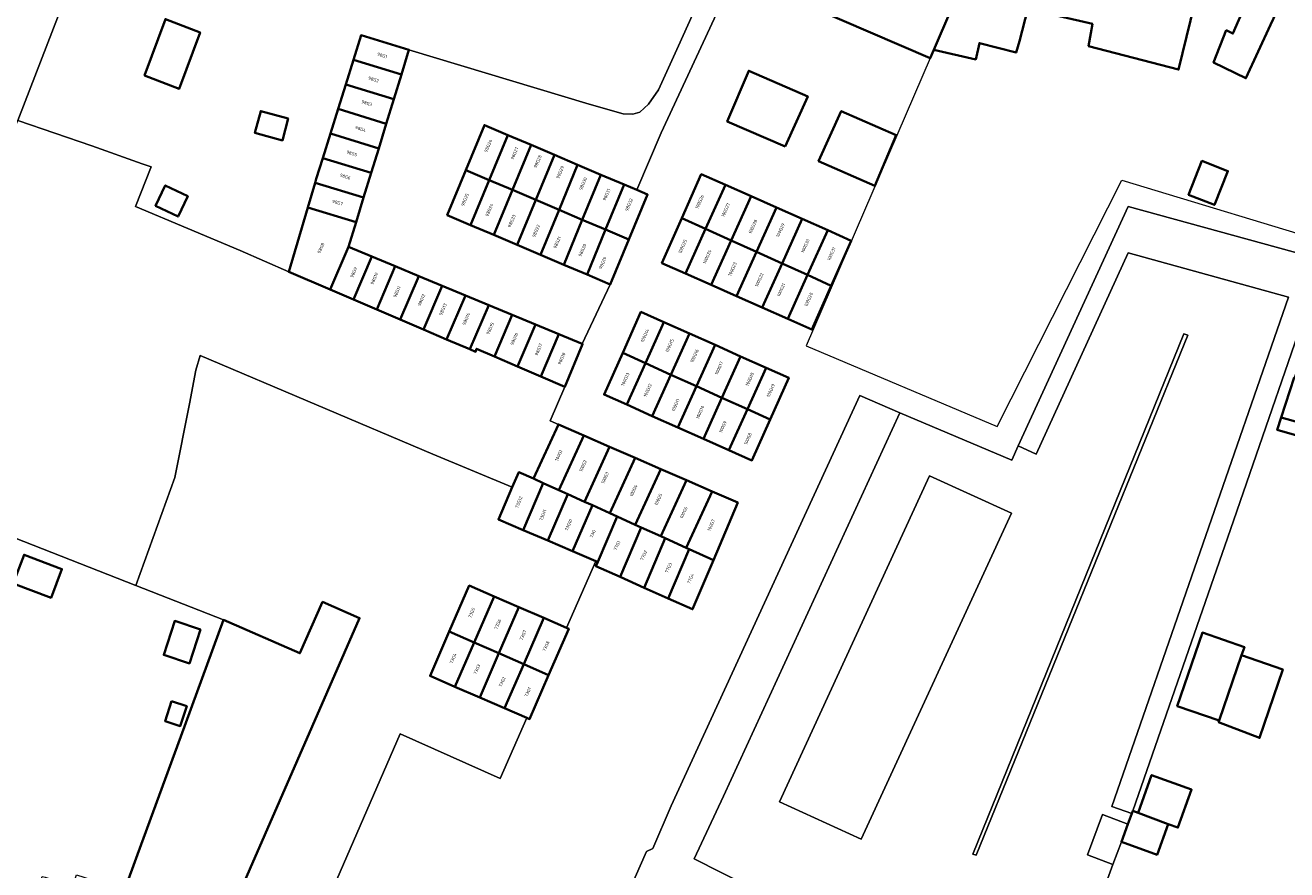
# Model space of a CAD drawing. Header units: metres. Extents: x 197700 to 204338, y 317132 to 325229.
# Tile 759 of 1056: x 202947 to 203088, y 319563 to 319657. Entities that reach past the tile are written whole.
import ezdxf
from ezdxf.enums import TextEntityAlignment as Align

# ---------------------------------------------------------------- set-up
doc = ezdxf.new("R2010")
doc.units = ezdxf.units.M
for name, color, linetype, lineweight in [('B-WE-IE-TERREINAFSCHEIDING_KUNSTMATIG_HEKWERK-G', 20, 'IE-TERREINAFSCHEIDING-KUNSTMATIG', 18), ('B-WE-IE-TERREINAFSCHEIDING_KUNSTMATIG_MUUR-G', 90, 'IE-TERREINAFSCHEIDING-KUNSTMATIG-DICHT', 18), ('B-WE-OG-BEBOUWING-GV', 7, 'Continuous', 35), ('B-WE-OG-BEBOUWING-T18', 10, 'Continuous', 18), ('B-WE-OG-TERREIN_ERF-GV', 7, 'Continuous', 18), ('B-WE-VH-VERHARDING_GESLOTEN-GV', 252, 'Continuous', 18), ('B-WE-VH-VERHARDING_OPEN-GV', 252, 'Continuous', 18)]:
    doc.layers.add(name, color=color, linetype=linetype, lineweight=lineweight)
doc.styles.add('NLCS-ISO-M200-T18', font='NLCS-ISO.ttf', dxfattribs={"height": 0.36})
doc.linetypes.add('IE-TERREINAFSCHEIDING-KUNSTMATIG', pattern='A,4,[82,NLCS.SHX,S=0.75,R=90,X=0,Y=0],4,-2', length=10)
doc.linetypes.add('IE-TERREINAFSCHEIDING-KUNSTMATIG-DICHT', pattern='A,8,-1,[82,NLCS.SHX,S=0.75,R=90,X=0,Y=0],-1', length=10)

msp = doc.modelspace()

# ---------------------------------------------------------------- linework, layer by layer
at = {"layer": 'B-WE-IE-TERREINAFSCHEIDING_KUNSTMATIG_HEKWERK-G'}
for points in [[(203048.404, 319652.98), (203034.58, 319620.942), (203055.862, 319611.96), (203069.773, 319639.408), (203094.585, 319631.913), (203088.997, 319617.414)], [(202946.675, 319646.067), (202954.892, 319643.216)], [(202960.53, 319641.228), (202961.524, 319640.89), (202959.792, 319636.453), (202971.453, 319631.563)], [(202959.831, 319594.23), (202930.435, 319605.735)], [(202969.609, 319590.399), (202959.831, 319594.23)]]:
    msp.add_lwpolyline(points, dxfattribs=at)
at = {"layer": 'B-WE-IE-TERREINAFSCHEIDING_KUNSTMATIG_MUUR-G'}
msp.add_lwpolyline([(202971.453, 319631.563), (202976.869, 319629.173)], dxfattribs=at)
at = {"layer": 'B-WE-OG-BEBOUWING-GV'}
for points in [[(203045.145, 319674.574), (203044.581, 319673.25), (203042.012, 319672.024), (203037.72, 319673.903), (203031.885, 319660.122), (203048.404, 319652.98), (203048.807, 319653.919)], [(203048.807, 319653.919), (203052.577, 319662.701), (203053.461, 319666.547), (203053.567, 319667.008), (203050.017, 319668.543), (203049.16, 319671.289), (203049.724, 319672.613)]]:
    msp.add_lwpolyline(points, dxfattribs=at)
for points in [[(203062.78, 319657.681), (203065.044, 319667.422), (203058.736, 319668.936), (203057.962, 319665.543), (203053.461, 319666.547), (203052.577, 319662.701), (203048.807, 319653.919), (203053.484, 319652.855), (203053.9, 319654.681), (203057.991, 319653.617), (203058.354, 319654.885), (203059.281, 319658.478)], [(203081.41, 319656.117), (203080.006, 319652.513), (203083.608, 319650.766), (203086.368, 319656.717), (203086.985, 319658.048), (203087.089, 319658.026), (203089.317, 319666.909), (203083.412, 319668.276), (203082.369, 319664.743), (203079.351, 319665.573), (203077.881, 319660.232), (203078.422, 319660.088), (203077.969, 319659.003), (203080.899, 319658.243), (203081.138, 319659.29), (203083.497, 319658.789), (203082.174, 319655.734)], [(203077.969, 319659.003), (203078.422, 319660.088), (203077.881, 319660.232), (203070.465, 319662.045), (203071.362, 319665.984), (203065.044, 319667.422), (203062.78, 319657.681), (203066.503, 319656.833), (203066.318, 319655.778), (203066.067, 319654.346), (203076.106, 319651.718), (203077.875, 319659.027)], [(202960.795, 319651.059), (202964.663, 319649.581), (202966.981, 319655.87), (202963.112, 319657.349)], [(202989.426, 319651.186), (202990.266, 319653.929), (202984.938, 319655.552), (202984.084, 319652.821)], [(202984.084, 319652.821), (202983.227, 319650.08), (202988.585, 319648.439), (202989.426, 319651.186)], [(203032.223, 319643.138), (203034.749, 319648.731), (203028.176, 319651.594), (203025.772, 319645.948)], [(202988.585, 319648.439), (202983.227, 319650.08), (202982.37, 319647.34), (202987.743, 319645.693)], [(202976.824, 319646.267), (202973.756, 319647.094), (202973.101, 319644.661), (202976.169, 319643.834)], [(202987.743, 319645.693), (202982.37, 319647.34), (202981.513, 319644.598), (202986.902, 319642.947)], [(203035.954, 319641.513), (203042.213, 319638.787), (203044.617, 319644.433), (203038.48, 319647.106)], [(202981.513, 319644.598), (202980.656, 319641.857), (202986.061, 319640.201), (202986.902, 319642.947)], [(202996.62, 319640.519), (202999.218, 319639.414), (203001.293, 319644.43), (202998.695, 319645.535)], [(203003.891, 319643.325), (203001.293, 319644.43), (202999.218, 319639.414), (203001.816, 319638.309)], [(203004.414, 319637.203), (203006.489, 319642.22), (203003.891, 319643.325), (203001.816, 319638.309)], [(202986.061, 319640.201), (202980.656, 319641.857), (202979.93, 319639.535), (202979.805, 319639.113), (202985.22, 319637.455)], [(203006.489, 319642.22), (203004.414, 319637.203), (203007.012, 319636.098), (203009.086, 319641.115)], [(203077.207, 319637.771), (203080.111, 319636.64), (203081.608, 319640.421), (203078.703, 319641.551)], [(202997.144, 319634.399), (202999.218, 319639.414), (202996.62, 319640.519), (202994.546, 319635.504)], [(203011.684, 319640.009), (203009.086, 319641.115), (203007.012, 319636.098), (203009.609, 319634.993)], [(203025.574, 319638.867), (203022.876, 319640.063), (203020.707, 319635.169), (203023.362, 319633.969)], [(202962.016, 319636.529), (202964.532, 319635.338), (202965.611, 319637.616), (202963.095, 319638.808)], [(202984.379, 319634.709), (202985.22, 319637.455), (202979.805, 319639.113), (202978.992, 319636.359)], [(202999.218, 319639.414), (202997.144, 319634.399), (202999.742, 319633.294), (203001.816, 319638.309)], [(203014.282, 319638.904), (203011.684, 319640.009), (203009.609, 319634.993), (203012.207, 319633.888)], [(203014.805, 319632.783), (203016.88, 319637.799), (203015.678, 319638.31), (203014.282, 319638.904), (203012.207, 319633.888)], [(203026.202, 319632.686), (203028.423, 319637.604), (203025.574, 319638.867), (203023.362, 319633.969)], [(203002.34, 319632.189), (203004.414, 319637.203), (203001.816, 319638.309), (202999.742, 319633.294)], [(203028.423, 319637.604), (203026.202, 319632.686), (203029.043, 319631.403), (203031.273, 319636.341)], [(202981.493, 319627.2), (202983.538, 319631.963), (202984.379, 319634.709), (202978.992, 319636.359), (202976.869, 319629.173)], [(203004.414, 319637.203), (203002.34, 319632.189), (203004.938, 319631.084), (203007.012, 319636.098)], [(203004.938, 319631.084), (203007.535, 319629.979), (203009.609, 319634.993), (203007.012, 319636.098)], [(203031.884, 319630.12), (203034.123, 319635.078), (203031.273, 319636.341), (203029.043, 319631.403)], [(203007.535, 319629.979), (203010.133, 319628.874), (203012.207, 319633.888), (203009.609, 319634.993)], [(203020.707, 319635.169), (203018.485, 319630.156), (203021.113, 319628.991), (203023.362, 319633.969)], [(203031.884, 319630.12), (203034.724, 319628.837), (203036.972, 319633.815), (203034.123, 319635.078)], [(203012.731, 319627.769), (203014.805, 319632.783), (203012.207, 319633.888), (203010.133, 319628.874)], [(203026.202, 319632.686), (203023.362, 319633.969), (203021.113, 319628.991), (203023.962, 319627.729)], [(203037.379, 319627.638), (203039.6, 319632.65), (203036.972, 319633.815), (203034.724, 319628.837)], [(202981.493, 319627.2), (202984.089, 319626.093), (202986.146, 319630.881), (202983.538, 319631.963)], [(203023.962, 319627.729), (203026.812, 319626.466), (203029.043, 319631.403), (203026.202, 319632.686)], [(202988.753, 319629.799), (202986.146, 319630.881), (202984.089, 319626.093), (202986.686, 319624.985)], [(203026.812, 319626.466), (203029.662, 319625.203), (203031.884, 319630.12), (203029.043, 319631.403)], [(202986.686, 319624.985), (202989.283, 319623.877), (202991.361, 319628.717), (202988.753, 319629.799)], [(203034.724, 319628.837), (203031.884, 319630.12), (203029.662, 319625.203), (203032.511, 319623.94)], [(203032.511, 319623.94), (203035.21, 319622.744), (203037.379, 319627.638), (203034.724, 319628.837)], [(202993.969, 319627.635), (202991.361, 319628.717), (202989.283, 319623.877), (202991.88, 319622.769)], [(202991.88, 319622.769), (202994.477, 319621.661), (202996.576, 319626.554), (202993.969, 319627.635)], [(202999.184, 319625.472), (202996.576, 319626.554), (202994.477, 319621.661), (202997.073, 319620.553)], [(202997.073, 319620.553), (202997.713, 319620.28), (202997.815, 319620.607), (202999.802, 319619.754), (203001.792, 319624.39), (202999.184, 319625.472)], [(203016.654, 319619.008), (203018.715, 319623.573), (203016.143, 319624.719), (203014.111, 319620.156)], [(203002.396, 319618.641), (203004.399, 319623.308), (203001.792, 319624.39), (202999.802, 319619.754)], [(203004.399, 319623.308), (203002.396, 319618.641), (203004.99, 319617.527), (203007.007, 319622.226)], [(203016.654, 319619.008), (203019.494, 319617.725), (203021.562, 319622.305), (203018.715, 319623.573)], [(203009.591, 319621.154), (203007.007, 319622.226), (203004.99, 319617.527), (203007.672, 319616.375), (203009.645, 319621.132)], [(203022.335, 319616.442), (203024.41, 319621.036), (203021.562, 319622.305), (203019.494, 319617.725)], [(203024.41, 319621.036), (203022.335, 319616.442), (203025.176, 319615.159), (203027.258, 319619.768)], [(203016.654, 319619.008), (203014.111, 319620.156), (203012.04, 319615.508), (203014.565, 319614.383)], [(203019.494, 319617.725), (203016.654, 319619.008), (203014.565, 319614.383), (203017.411, 319613.115)], [(203028.016, 319613.876), (203030.104, 319618.5), (203027.258, 319619.768), (203025.176, 319615.159)], [(203020.259, 319611.847), (203022.335, 319616.442), (203019.494, 319617.725), (203017.411, 319613.115)], [(203028.016, 319613.876), (203030.558, 319612.727), (203032.629, 319617.375), (203030.104, 319618.5)], [(203022.335, 319616.442), (203020.259, 319611.847), (203023.106, 319610.578), (203025.176, 319615.159)], [(203088.997, 319617.414), (203087.562, 319612.966), (203091.429, 319611.884), (203092.854, 319616.303)], [(203023.106, 319610.578), (203025.953, 319609.31), (203028.016, 319613.876), (203025.176, 319615.159)], [(203025.953, 319609.31), (203028.526, 319608.164), (203030.558, 319612.727), (203028.016, 319613.876)], [(203009.794, 319610.931), (203006.935, 319612.174), (203004.162, 319606.137), (203005.259, 319605.642), (203007.002, 319604.854)], [(203087.562, 319612.966), (203087.111, 319611.568), (203090.969, 319610.457), (203091.429, 319611.884)], [(203012.651, 319609.688), (203009.794, 319610.931), (203007.002, 319604.854), (203007.993, 319604.406), (203009.841, 319603.572)], [(203015.509, 319608.445), (203012.651, 319609.688), (203009.841, 319603.572), (203010.728, 319603.171), (203012.682, 319602.289)], [(203012.682, 319602.289), (203013.488, 319601.925), (203015.52, 319601.005), (203018.367, 319607.202), (203015.509, 319608.445)], [(203004.162, 319606.137), (203002.512, 319606.848), (203001.802, 319605.175), (203000.25, 319601.59), (203003.008, 319600.41), (203005.259, 319605.642)], [(203021.225, 319605.959), (203018.367, 319607.202), (203015.52, 319601.005), (203016.167, 319600.712), (203018.359, 319599.719)], [(203005.766, 319599.229), (203007.993, 319604.406), (203007.002, 319604.854), (203005.259, 319605.642), (203003.008, 319600.41)], [(203024.083, 319604.716), (203021.225, 319605.959), (203018.359, 319599.719), (203018.846, 319599.498), (203021.197, 319598.433)], [(203007.993, 319604.406), (203005.766, 319599.229), (203008.524, 319598.049), (203010.728, 319603.171), (203009.841, 319603.572)], [(203024.225, 319597.062), (203026.94, 319603.474), (203024.083, 319604.716), (203021.197, 319598.433), (203021.524, 319598.285)], [(203013.488, 319601.925), (203012.682, 319602.289), (203010.728, 319603.171), (203008.524, 319598.049), (203011.102, 319596.946), (203011.271, 319596.884), (203011.339, 319596.855)], [(203015.52, 319601.005), (203013.488, 319601.925), (203011.339, 319596.855), (203011.131, 319596.372), (203013.818, 319595.178), (203016.167, 319600.712)], [(203013.818, 319595.178), (203016.505, 319593.984), (203018.846, 319599.498), (203018.359, 319599.719), (203016.167, 319600.712)], [(203016.505, 319593.984), (203019.192, 319592.791), (203021.524, 319598.285), (203021.197, 319598.433), (203018.846, 319599.498)], [(203019.192, 319592.791), (203021.906, 319591.585), (203024.225, 319597.062), (203021.524, 319598.285)], [(202946.144, 319594.453), (202950.374, 319592.863), (202951.576, 319596.059), (202947.346, 319597.649)], [(202997.541, 319587.885), (202999.77, 319593.017), (202997, 319594.22), (202994.775, 319589.095)], [(202970.233, 319544.413), (202965.409, 319546.711), (202968.786, 319554.439), (202968.937, 319554.367), (202984.77, 319590.598), (202980.638, 319592.394), (202978.118, 319586.678), (202969.609, 319590.399), (202964.837, 319577.407), (202960.005, 319564.244), (202958.543, 319560.26), (202958.708, 319560.207), (202957.594, 319557.006), (202955.319, 319550.868), (202951.214, 319541.937), (202954.908, 319540.1), (202965.473, 319534.844), (202967.7, 319539.321)], [(202997.541, 319587.885), (203000.308, 319586.675), (203002.54, 319591.814), (202999.77, 319593.017)], [(203000.308, 319586.675), (203003.075, 319585.465), (203005.31, 319590.612), (203002.54, 319591.814)], [(202967.027, 319589.341), (202964.156, 319590.275), (202962.924, 319586.486), (202965.795, 319585.552)], [(203005.853, 319584.25), (203008.091, 319589.404), (203007.849, 319589.509), (203005.31, 319590.612), (203003.075, 319585.465)], [(202994.775, 319589.095), (202992.629, 319584.155), (202995.399, 319582.952), (202997.541, 319587.885)], [(203080.634, 319579.18), (203083.131, 319586.452), (203083.448, 319587.374), (203078.772, 319588.98), (203075.958, 319580.786)], [(203000.308, 319586.675), (202997.541, 319587.885), (202995.399, 319582.952), (202998.169, 319581.749)], [(203003.075, 319585.465), (203000.308, 319586.675), (202998.169, 319581.749), (203000.939, 319580.546)], [(203003.406, 319579.475), (203003.72, 319579.339), (203005.853, 319584.25), (203003.075, 319585.465), (203000.939, 319580.546)], [(203083.131, 319586.452), (203080.634, 319579.18), (203080.574, 319579.007), (203085.147, 319577.246), (203087.721, 319584.876)], [(202963.797, 319581.324), (202963.078, 319579.113), (202964.773, 319578.562), (202965.492, 319580.773)], [(203074.944, 319567.636), (203076.03, 319567.244), (203077.559, 319571.486), (203073.095, 319573.095), (203071.585, 319568.906)], [(203071.585, 319568.906), (203071.005, 319569.115), (203070.895, 319568.815), (203070.46, 319567.639), (203069.731, 319565.665), (203073.716, 319564.229), (203074.944, 319567.636)]]:
    msp.add_lwpolyline(points, close=True, dxfattribs=at)
at = {"layer": 'B-WE-OG-TERREIN_ERF-GV'}
for points in [[(202953.161, 319662.899), (202946.675, 319646.067), (202954.892, 319643.216), (202960.53, 319641.228), (202961.524, 319640.89), (202959.792, 319636.453), (202971.453, 319631.563), (202976.869, 319629.173), (202978.992, 319636.359), (202979.805, 319639.113), (202979.93, 319639.535), (202980.656, 319641.857), (202981.513, 319644.598), (202982.37, 319647.34), (202983.227, 319650.08), (202984.084, 319652.821), (202984.938, 319655.552), (202990.266, 319653.929), (203010.385, 319647.853), (203014.163, 319646.785), (203015.232, 319646.771), (203016.015, 319646.979), (203016.993, 319647.873), (203018.101, 319649.47), (203020.325, 319654.365), (203025.875, 319666.682)], [(203027.032, 319663.237), (203018.385, 319644.671), (203015.678, 319638.31), (203016.88, 319637.799), (203014.805, 319632.783), (203012.731, 319627.769), (203009.591, 319621.154), (203009.645, 319621.132), (203007.672, 319616.375), (203006.019, 319612.572), (203006.935, 319612.174), (203009.794, 319610.931)], [(203059.281, 319658.478), (203058.354, 319654.885), (203057.991, 319653.617), (203053.9, 319654.681), (203053.484, 319652.855), (203048.807, 319653.919), (203048.404, 319652.98), (203031.885, 319660.122)], [(203077.875, 319659.027), (203076.106, 319651.718), (203066.067, 319654.346), (203066.318, 319655.778), (203066.503, 319656.833)], [(203086.368, 319656.717), (203083.608, 319650.766), (203080.006, 319652.513), (203081.41, 319656.117), (203082.174, 319655.734), (203083.497, 319658.789)], [(202930.435, 319605.735), (202959.831, 319594.23), (202964.182, 319606.273), (202965.784, 319614.482), (202966.506, 319618.235), (202966.998, 319619.854), (202992.956, 319608.858), (203001.802, 319605.175), (203002.512, 319606.848), (203004.162, 319606.137), (203006.935, 319612.174), (203006.019, 319612.572), (203007.672, 319616.375), (203004.99, 319617.527), (203002.396, 319618.641), (202999.802, 319619.754), (202997.815, 319620.607), (202997.713, 319620.28), (202997.073, 319620.553), (202994.477, 319621.661), (202991.88, 319622.769), (202989.283, 319623.877), (202986.686, 319624.985), (202984.089, 319626.093), (202981.493, 319627.2), (202976.869, 319629.173), (202971.453, 319631.563), (202959.792, 319636.453), (202961.524, 319640.89), (202960.53, 319641.228), (202954.892, 319643.216), (202946.675, 319646.067)], [(203009.628, 319548.441), (203016.763, 319564.592), (203017.463, 319564.924), (203019.534, 319569.658), (203040.54, 319615.389), (203045.027, 319613.488), (203057.492, 319608.208), (203058.216, 319609.779), (203070.5, 319636.454), (203092.279, 319630.481), (203081.902, 319600.465), (203071.005, 319569.115), (203071.585, 319568.906), (203073.095, 319573.095), (203077.559, 319571.486), (203076.03, 319567.244), (203074.944, 319567.636), (203073.716, 319564.229), (203069.731, 319565.665), (203068.792, 319563.121), (203067.175, 319558.743)], [(203009.794, 319610.931), (203012.651, 319609.688), (203015.509, 319608.445), (203018.367, 319607.202), (203021.225, 319605.959), (203024.083, 319604.716), (203026.94, 319603.474), (203024.225, 319597.062), (203021.906, 319591.585), (203019.192, 319592.791), (203016.505, 319593.984), (203013.818, 319595.178), (203011.131, 319596.372), (203011.339, 319596.855), (203011.271, 319596.884), (203011.102, 319596.946), (203007.849, 319589.509), (203008.091, 319589.404), (203005.853, 319584.25), (203003.72, 319579.339), (203003.406, 319579.475), (203000.454, 319572.738), (202989.281, 319577.702), (202979.993, 319556.344)], [(202946.882, 319554.997), (202949.383, 319561.811), (202949.714, 319561.729), (202952.744, 319560.668), (202953.205, 319561.984), (202958.543, 319560.26), (202960.005, 319564.244), (202964.837, 319577.407), (202969.609, 319590.399), (202959.831, 319594.23), (202930.435, 319605.735)]]:
    msp.add_lwpolyline(points, dxfattribs=at)
for points in [[(202960.795, 319651.059), (202963.112, 319657.349), (202966.981, 319655.87), (202964.663, 319649.581)], [(203034.749, 319648.731), (203032.223, 319643.138), (203025.772, 319645.948), (203028.176, 319651.594)], [(202973.756, 319647.094), (202976.824, 319646.267), (202976.169, 319643.834), (202973.101, 319644.661)], [(203038.48, 319647.106), (203044.617, 319644.433), (203042.213, 319638.787), (203035.954, 319641.513)], [(203077.207, 319637.771), (203078.703, 319641.551), (203081.608, 319640.421), (203080.111, 319636.64)], [(203020.707, 319635.169), (203022.876, 319640.063), (203025.574, 319638.867), (203028.423, 319637.604), (203031.273, 319636.341), (203034.123, 319635.078), (203036.972, 319633.815), (203039.6, 319632.65), (203037.379, 319627.638), (203035.21, 319622.744), (203032.511, 319623.94), (203029.662, 319625.203), (203026.812, 319626.466), (203023.962, 319627.729), (203021.113, 319628.991), (203018.485, 319630.156)], [(202964.532, 319635.338), (202962.016, 319636.529), (202963.095, 319638.808), (202965.611, 319637.616)], [(203030.558, 319612.727), (203028.526, 319608.164), (203025.953, 319609.31), (203023.106, 319610.578), (203020.259, 319611.847), (203017.411, 319613.115), (203014.565, 319614.383), (203012.04, 319615.508), (203014.111, 319620.156), (203016.143, 319624.719), (203018.715, 319623.573), (203021.562, 319622.305), (203024.41, 319621.036), (203027.258, 319619.768), (203030.104, 319618.5), (203032.629, 319617.375)], [(203091.429, 319611.884), (203090.969, 319610.457), (203087.111, 319611.568), (203087.562, 319612.966), (203088.997, 319617.414), (203092.854, 319616.303)], [(202946.144, 319594.453), (202947.346, 319597.649), (202951.576, 319596.059), (202950.374, 319592.863)], [(202964.156, 319590.275), (202967.027, 319589.341), (202965.795, 319585.552), (202962.924, 319586.486)], [(203087.721, 319584.876), (203085.147, 319577.246), (203080.574, 319579.007), (203080.634, 319579.18), (203075.958, 319580.786), (203078.772, 319588.98), (203083.448, 319587.374), (203083.131, 319586.452)], [(202963.797, 319581.324), (202965.492, 319580.773), (202964.773, 319578.562), (202963.078, 319579.113)]]:
    msp.add_lwpolyline(points, close=True, dxfattribs=at)
at = {"layer": 'B-WE-VH-VERHARDING_GESLOTEN-GV'}
for points in [[(202946.675, 319646.067), (202953.161, 319662.899), (202952.552, 319663.812), (202952.464, 319664.185), (202952.451, 319664.75), (202952.489, 319665.294), (202957.362, 319678.789), (202962.087, 319691.847), (202961.382, 319692.716), (202960.919, 319693.538), (202960.588, 319694.304), (202960.541, 319695.203), (202960.776, 319697.28), (202954.073, 319698.932), (202953.466, 319698.527), (202947.923, 319699.752), (202946.77, 319694.159), (202944.587, 319677.719), (202942.595, 319659.004), (202919.66, 319660.724), (202918.171, 319637.887), (202914.084, 319627.901), (202935.768, 319619.107)], [(203053.533, 319564.179), (203053.151, 319564.303), (203076.695, 319622.293), (203077.15, 319622.115)], [(203048.332, 319606.454), (203057.477, 319602.307), (203040.713, 319565.951), (203031.596, 319570.104)]]:
    msp.add_lwpolyline(points, close=True, dxfattribs=at)
for points in [[(203025.875, 319666.682), (203020.325, 319654.365), (203018.101, 319649.47), (203016.993, 319647.873), (203016.015, 319646.979), (203015.232, 319646.771), (203014.163, 319646.785), (203010.385, 319647.853), (202990.266, 319653.929), (202989.426, 319651.186), (202988.585, 319648.439), (202987.743, 319645.693), (202986.902, 319642.947), (202986.061, 319640.201), (202985.22, 319637.455), (202984.379, 319634.709), (202983.538, 319631.963), (202986.146, 319630.881), (202988.753, 319629.799), (202991.361, 319628.717), (202993.969, 319627.635), (202996.576, 319626.554), (202999.184, 319625.472), (203001.792, 319624.39), (203004.399, 319623.308), (203007.007, 319622.226), (203009.591, 319621.154), (203012.731, 319627.769), (203010.133, 319628.874), (203007.535, 319629.979), (203004.938, 319631.084), (203002.34, 319632.189), (202999.742, 319633.294), (202997.144, 319634.399), (202994.546, 319635.504), (202996.62, 319640.519), (202998.695, 319645.535), (203001.293, 319644.43), (203003.891, 319643.325), (203006.489, 319642.22), (203009.086, 319641.115), (203011.684, 319640.009), (203014.282, 319638.904), (203015.678, 319638.31), (203018.385, 319644.671), (203027.032, 319663.237)], [(203067.175, 319558.743), (203068.792, 319563.121), (203065.958, 319564.212), (203067.632, 319568.694), (203070.46, 319567.639), (203070.895, 319568.815), (203068.677, 319569.608), (203088.362, 319626.347), (203070.472, 319631.309), (203060.221, 319608.868), (203058.216, 319609.779), (203057.492, 319608.208), (203045.027, 319613.488), (203025.349, 319570.76), (203022.066, 319563.764), (203028.091, 319560.74), (203026.852, 319558.283), (203033.198, 319555.287), (203036.924, 319553.435), (203035.292, 319550.149), (203040.912, 319547.309), (203042.352, 319547.79)], [(202979.993, 319556.344), (202989.281, 319577.702), (203000.454, 319572.738), (203003.406, 319579.475), (203000.939, 319580.546), (202998.169, 319581.749), (202995.399, 319582.952), (202992.629, 319584.155), (202994.775, 319589.095), (202997, 319594.22), (202999.77, 319593.017), (203002.54, 319591.814), (203005.31, 319590.612), (203007.849, 319589.509), (203011.102, 319596.946), (203008.524, 319598.049), (203005.766, 319599.229), (203003.008, 319600.41), (203000.25, 319601.59), (203001.802, 319605.175), (202992.956, 319608.858), (202966.998, 319619.854), (202966.506, 319618.235), (202965.784, 319614.482), (202964.182, 319606.273), (202959.831, 319594.23), (202969.609, 319590.399), (202978.118, 319586.678), (202980.638, 319592.394), (202984.77, 319590.598), (202968.937, 319554.367)]]:
    msp.add_lwpolyline(points, dxfattribs=at)
at = {"layer": 'B-WE-VH-VERHARDING_OPEN-GV'}
for points in [[(203070.895, 319568.815), (203071.005, 319569.115), (203081.902, 319600.465), (203092.279, 319630.481), (203070.5, 319636.454), (203058.216, 319609.779), (203060.221, 319608.868), (203070.472, 319631.309), (203088.362, 319626.347), (203068.677, 319569.608)], [(203053.533, 319564.179), (203077.15, 319622.115), (203076.695, 319622.293), (203053.151, 319564.303)], [(203048.332, 319606.454), (203031.596, 319570.104), (203040.713, 319565.951), (203057.477, 319602.307)], [(203069.731, 319565.665), (203070.46, 319567.639), (203067.632, 319568.694), (203065.958, 319564.212), (203068.792, 319563.121)]]:
    msp.add_lwpolyline(points, close=True, dxfattribs=at)
msp.add_lwpolyline([(203028.091, 319560.74), (203022.066, 319563.764), (203025.349, 319570.76), (203045.027, 319613.488), (203040.54, 319615.389), (203019.534, 319569.658), (203017.463, 319564.924), (203016.763, 319564.592), (203009.628, 319548.441)], dxfattribs=at)

# ---------------------------------------------------------------- texts
at = {"layer": 'B-WE-OG-BEBOUWING-T18', "style": 'NLCS-ISO-M200-T18'}
for s, rotation, p in [('98G1', 342.6, (202987.29, 319653.301)), ('98G2', 342.6, (202986.328, 319650.625)), ('98G3', 342.6, (202985.573, 319647.991)), ('98G4', 342.6, (202984.879, 319645.108)), ('98G26', 67, (202999.114, 319643.217)), ('98G27', 66.9, (203002.048, 319642.388)), ('98G5', 342.6, (202983.899, 319642.387)), ('98G28', 67, (203004.639, 319641.484)), ('98G6', 342.6, (202983.168, 319639.805)), ('98G29', 67, (203007.137, 319640.271)), ('98G30', 67, (203009.697, 319639.01)), ('98G7', 343.6, (202982.313, 319636.902)), ('98G25', 67, (202996.525, 319637.23)), ('98G31', 67, (203012.315, 319637.78)), ('98G32', 67, (203014.815, 319636.662)), ('100G26', 65.7, (203022.698, 319636.987)), ('98G24', 67, (202999.242, 319636.078)), ('100G27', 65.7, (203025.599, 319636.081)), ('98G23', 67, (203001.732, 319634.847)), ('98G22', 67, (203004.455, 319633.736)), ('100G28', 65.7, (203028.635, 319634.224)), ('100G29', 65.7, (203031.696, 319633.815)), ('98G21', 67, (203006.803, 319632.46)), ('98G8', 66.9, (202980.462, 319631.829)), ('98G20', 67, (203009.614, 319631.6)), ('100G25', 66.1, (203020.8, 319632.017)), ('100G24', 66.1, (203023.53, 319630.864)), ('100G30', 65.7, (203034.472, 319632.078)), ('100G31', 65.7, (203037.39, 319631.19)), ('98G19', 67, (203011.884, 319630.172)), ('100G23', 66.1, (203026.356, 319629.492)), ('98G9', 66.9, (202984.119, 319629.114)), ('98G10', 66.9, (202986.412, 319628.438)), ('100G22', 66.1, (203029.344, 319628.297)), ('98G11', 66.9, (202988.941, 319626.955)), ('100G21', 66.1, (203031.774, 319627.174)), ('98G12', 66.9, (202991.661, 319626.041)), ('100G20', 66.1, (203034.852, 319626.104)), ('98G13', 66.9, (202994.069, 319625.005)), ('98G14', 66.9, (202996.667, 319623.942)), ('98G15', 66.8, (202999.33, 319622.862)), ('98G16', 66.8, (203002.019, 319621.709)), ('100G14', 65.7, (203016.584, 319622.082)), ('100G15', 65.7, (203019.348, 319620.964)), ('98G17', 66.8, (203004.732, 319620.536)), ('100G16', 65.7, (203022.128, 319619.827)), ('98G18', 66.8, (203007.3, 319619.514)), ('100G17', 65.7, (203024.854, 319618.465)), ('100G13', 66, (203014.403, 319617.198)), ('100G18', 65.7, (203028.278, 319617.211)), ('100G12', 66, (203016.902, 319615.982)), ('100G19', 65.7, (203030.628, 319615.955)), ('100G11', 66, (203020.011, 319614.341)), ('100G10', 66, (203022.75, 319613.537)), ('100G9', 66, (203025.284, 319611.903)), ('100G8', 66, (203028.075, 319610.587)), ('100G1', 65.7, (203006.981, 319608.719)), ('100G2', 65.7, (203009.685, 319607.563)), ('100G3', 65.7, (203012.135, 319606.229)), ('100G4', 65.7, (203015.322, 319604.799)), ('73G12', 66.8, (203002.526, 319603.508)), ('100G5', 65.6, (203018.089, 319603.82)), ('73G11', 66.8, (203005.216, 319602.072)), ('100G6', 65.6, (203020.911, 319602.353)), ('73G10', 66.8, (203008.076, 319600.979)), ('100G7', 65.6, (203023.981, 319600.957)), ('73G', 66.8, (203010.761, 319599.987)), ('77G1', 66, (203013.48, 319598.687)), ('77G2', 66, (203016.462, 319597.579)), ('77G3', 66.1, (203019.226, 319596.198)), ('77G4', 66, (203021.671, 319594.995)), ('73G5', 66.4, (202997.271, 319591.192)), ('73G6', 66.4, (203000.187, 319589.918)), ('73G7', 66.4, (203002.995, 319588.7)), ('73G8', 66.4, (203005.561, 319587.46)), ('73G4', 66.5, (202995.207, 319586.104)), ('73G3', 66.5, (202997.862, 319584.89)), ('73G2', 66.5, (203000.672, 319583.486)), ('73G1', 66.5, (203003.536, 319582.356))]:
    msp.add_text(s, height=0.36, rotation=rotation, dxfattribs=at).set_placement(p, align=Align.MIDDLE)

doc.saveas('drawing.dxf')
